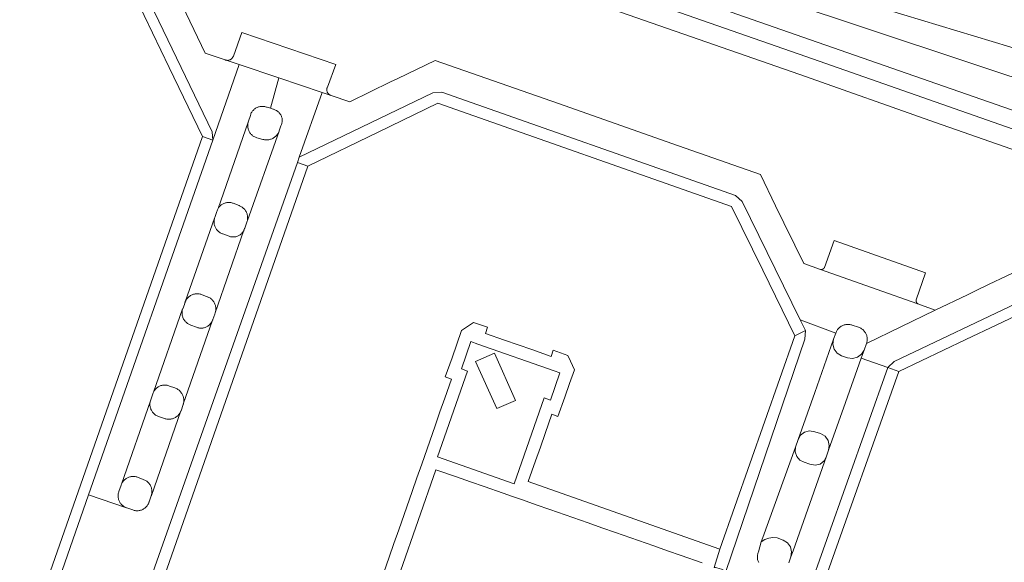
# Model space of a CAD drawing. Extents: x 146402 to 164798, y 455483 to 464134.
# Tile 396 of 575: x 158199 to 158352, y 461408 to 461492. Entities that reach past the tile are written whole.
import ezdxf

# ---------------------------------------------------------------- set-up
doc = ezdxf.new("R2010")
doc.units = 0
doc.header["$LTSCALE"] = 0.2
for name, color, linetype, lineweight in [('B-XX-VH-VERHARDING_ASFALT-GV', 252, 'CONTINUOUS', 18), ('B-XX-VH-VERHARDING_BETONSTRAATSTEEN-GV', 252, 'CONTINUOUS', 18), ('B-XX-VH-VERHARDING_TEGEL_RUBBER-GV', 252, 'CONTINUOUS', 18)]:
    doc.layers.add(name, color=color, linetype=linetype, lineweight=lineweight)

msp = doc.modelspace()

# ---------------------------------------------------------------- linework, layer by layer
at = {"layer": 'B-XX-VH-VERHARDING_ASFALT-GV'}
for points in [[(158089.297, 461574.727), (158302.398, 461500), (158302.401, 461499.999), (158359.856, 461480.851), (158373.783, 461476.483), (158373.792, 461476.505), (158373.837, 461476.597), (158373.888, 461476.684), (158373.946, 461476.768), (158374.01, 461476.846), (158374.08, 461476.919), (158374.112, 461476.948), (158375.365, 461480.967), (158373.74, 461481.45), (158367.002, 461483.406), (158358.3, 461486.058), (158354.171, 461487.316), (158352.511, 461487.819), (158333.335, 461493.623), (158322.598, 461497.001), (158313.863, 461500), (158311.923, 461500.666), (158058.517, 461589.171)], [(158056.14, 461582.024), (158290.03, 461500), (158321.61, 461488.925), (158364.184, 461474.104), (158364.337, 461474.464), (158372.383, 461471.649), (158373.718, 461475.7), (158373.716, 461475.71), (158373.698, 461475.81), (158373.688, 461475.911), (158373.685, 461476.013), (158373.691, 461476.114), (158373.705, 461476.214), (158373.726, 461476.314), (158373.755, 461476.411), (158373.783, 461476.483), (158359.856, 461480.851), (158302.401, 461499.999), (158302.398, 461500), (158089.297, 461574.727)], [(158054.203, 461576.4), (158272.808, 461500), (158319.925, 461483.533), (158340.963, 461476.123), (158365.374, 461467.582), (158370.483, 461465.79), (158371.401, 461468.635), (158367.04, 461470.166), (158320.875, 461486.357), (158281.839, 461500), (158055.155, 461579.225)]]:
    msp.add_lwpolyline(points, dxfattribs=at)
at = {"layer": 'B-XX-VH-VERHARDING_BETONSTRAATSTEEN-GV'}
for points in [[(158204.472, 461501.699), (158173.894, 461512.389), (158172.526, 461512.315), (158151.126, 461502.125), (158150.107, 461501.128), (158151.9, 461500.5), (158163.063, 461505.816), (158173.3, 461510.69), (158203.879, 461500), (158216.95, 461495.43), (158222.142, 461484.628), (158227.28, 461473.94), (158228.885, 461473.378), (158228.812, 461474.677), (158218.482, 461496.167), (158217.511, 461497.035), (158209.032, 461499.999), (158209.029, 461500)], [(158247.96, 461485.11), (158233.42, 461490.06), (158232.09, 461486.4), (158232.06, 461486.322), (158232.02, 461486.243), (158231.974, 461486.168), (158231.921, 461486.097), (158231.862, 461486.031), (158231.797, 461485.971), (158231.727, 461485.917), (158231.653, 461485.87), (158231.574, 461485.829), (158231.492, 461485.796), (158231.407, 461485.77), (158231.321, 461485.752), (158231.233, 461485.742), (158231.145, 461485.74), (158231.056, 461485.745), (158230.969, 461485.759), (158232.98, 461485.078), (158239.133, 461483.012), (158245.852, 461480.756), (158247.107, 461480.34), (158247.03, 461480.38), (158246.958, 461480.427), (158246.891, 461480.48), (158246.828, 461480.54), (158246.771, 461480.605), (158246.721, 461480.674), (158246.677, 461480.749), (158246.641, 461480.827), (158246.612, 461480.908), (158246.59, 461480.991), (158246.576, 461481.076), (158246.571, 461481.162), (158246.573, 461481.249), (158246.583, 461481.334), (158246.601, 461481.418), (158246.627, 461481.501), (158246.66, 461481.58)], [(158239.133, 461483.012), (158232.98, 461485.078), (158228.885, 461473.378), (158209.634, 461418.382), (158215.499, 461416.385), (158215.411, 461416.42), (158215.297, 461416.473), (158215.187, 461416.533), (158215.08, 461416.6), (158214.979, 461416.673), (158214.882, 461416.753), (158214.79, 461416.839), (158214.704, 461416.931), (158214.624, 461417.028), (158214.551, 461417.129), (158214.484, 461417.236), (158214.424, 461417.346), (158214.371, 461417.46), (158214.325, 461417.577), (158214.287, 461417.696), (158214.257, 461417.818), (158214.234, 461417.942), (158214.22, 461418.067), (158214.213, 461418.192), (158214.214, 461418.317), (158214.224, 461418.443), (158214.241, 461418.567), (158214.266, 461418.69), (158214.299, 461418.811), (158214.34, 461418.93), (158214.67, 461419.87), (158214.694, 461419.945), (158214.726, 461420.03), (158219.217, 461432.967), (158219.221, 461432.98), (158219.26, 461433.1), (158219.61, 461434.03), (158219.62, 461434.065), (158219.658, 461434.182), (158219.704, 461434.296), (158219.709, 461434.309), (158224.219, 461447.207), (158224.23, 461447.24), (158224.49, 461447.88), (158224.57, 461448.16), (158224.59, 461448.22), (158224.617, 461448.292), (158229.176, 461461.273), (158229.179, 461461.283), (158229.22, 461461.4), (158229.53, 461462.32), (158229.565, 461462.435), (158229.608, 461462.55), (158229.659, 461462.662), (158229.716, 461462.77), (158234.396, 461476.172), (158234.4, 461476.182), (158234.44, 461476.3), (158234.72, 461477.21), (158234.73, 461477.246), (158234.77, 461477.363), (158234.817, 461477.478), (158234.872, 461477.589), (158234.933, 461477.697), (158235.002, 461477.8), (158235.077, 461477.899), (158235.158, 461477.993), (158235.245, 461478.081), (158235.337, 461478.164), (158235.435, 461478.24), (158235.537, 461478.31), (158235.644, 461478.374), (158235.755, 461478.43), (158235.869, 461478.479), (158235.985, 461478.52), (158236.105, 461478.554), (158236.226, 461478.581), (158236.348, 461478.599), (158236.472, 461478.609), (158236.596, 461478.612), (158236.72, 461478.606), (158236.843, 461478.593), (158236.965, 461478.571), (158237.086, 461478.542), (158237.204, 461478.505), (158237.32, 461478.46), (158237.828, 461478.306)], [(158282.5, 461479.03), (158263.39, 461485.71), (158257.58, 461482.94), (158256.457, 461482.395), (158250.15, 461479.33), (158247.24, 461480.29), (158247.187, 461480.307), (158247.107, 461480.34), (158245.852, 461480.756), (158242.305, 461470.715), (158263.027, 461480.731), (158264.408, 461480.808), (158309.958, 461464.768), (158310.976, 461463.863), (158319.994, 461445.497), (158325.514, 461443.478), (158325.553, 461443.578), (158325.606, 461443.693), (158325.667, 461443.805), (158325.734, 461443.912), (158325.808, 461444.015), (158325.888, 461444.113), (158325.974, 461444.206), (158326.066, 461444.293), (158326.163, 461444.375), (158326.266, 461444.45), (158326.372, 461444.518), (158326.483, 461444.58), (158326.598, 461444.634), (158326.715, 461444.681), (158326.836, 461444.721), (158326.958, 461444.753), (158327.083, 461444.777), (158327.209, 461444.793), (158327.335, 461444.801), (158327.462, 461444.802), (158327.588, 461444.794), (158327.714, 461444.778), (158327.839, 461444.755), (158327.961, 461444.723), (158328.082, 461444.684), (158329.044, 461444.366), (158329.06, 461444.361), (158329.177, 461444.318), (158329.291, 461444.268), (158329.401, 461444.21), (158329.508, 461444.146), (158329.61, 461444.075), (158329.707, 461443.998), (158329.799, 461443.914), (158329.886, 461443.825), (158329.967, 461443.73), (158330.041, 461443.63), (158330.109, 461443.526), (158330.17, 461443.418), (158330.225, 461443.305), (158330.271, 461443.19), (158330.31, 461443.072), (158330.342, 461442.951), (158330.366, 461442.829), (158330.382, 461442.706), (158330.389, 461442.582), (158330.389, 461442.457), (158330.381, 461442.333), (158330.365, 461442.209), (158330.341, 461442.087), (158330.309, 461441.967), (158330.27, 461441.849), (158340.91, 461447.02), (158338.262, 461447.999), (158338.254, 461448.002), (158331.78, 461450.28), (158323.15, 461453.336), (158323.141, 461453.339), (158323.132, 461453.342), (158320.54, 461454.26), (158319.15, 461457.08), (158317.459, 461460.574), (158316.186, 461463.204), (158313.83, 461468.07), (158301.15, 461472.51)], [(158309.958, 461464.768), (158264.408, 461480.808), (158263.027, 461480.731), (158242.305, 461470.715), (158242.022, 461469.916), (158243.627, 461469.355), (158254.551, 461474.635), (158263.81, 461479.11), (158309.36, 461463.07), (158314.199, 461453.214), (158319.19, 461443.05), (158320.806, 461443.843), (158319.994, 461445.497), (158310.976, 461463.863)], [(158234.367, 461476.062), (158234.396, 461476.172), (158229.716, 461462.77), (158229.781, 461462.875), (158229.853, 461462.975), (158229.93, 461463.07), (158230.014, 461463.16), (158230.104, 461463.244), (158230.198, 461463.322), (158230.298, 461463.394), (158230.402, 461463.46), (158230.51, 461463.518), (158230.622, 461463.569), (158230.737, 461463.613), (158230.854, 461463.65), (158230.974, 461463.678), (158231.095, 461463.699), (158231.217, 461463.712), (158231.34, 461463.717), (158231.463, 461463.714), (158231.585, 461463.703), (158231.707, 461463.684), (158231.827, 461463.657), (158231.945, 461463.622), (158232.06, 461463.58), (158232.97, 461463.24), (158233.032, 461463.216), (158233.149, 461463.163), (158233.262, 461463.103), (158233.371, 461463.037), (158233.476, 461462.964), (158233.576, 461462.884), (158233.67, 461462.798), (158233.76, 461462.707), (158233.843, 461462.61), (158233.92, 461462.508), (158233.991, 461462.401), (158234.054, 461462.291), (158234.111, 461462.176), (158234.16, 461462.058), (158234.202, 461461.937), (158234.237, 461461.814), (158234.263, 461461.689), (158234.282, 461461.563), (158234.293, 461461.435), (158234.295, 461461.308), (158234.29, 461461.18), (158234.277, 461461.053), (158234.256, 461460.927), (158239.185, 461474.76), (158239.151, 461474.68), (158239.095, 461474.562), (158239.033, 461474.448), (158238.963, 461474.338), (158238.887, 461474.233), (158238.804, 461474.133), (158238.716, 461474.038), (158238.622, 461473.948), (158238.522, 461473.865), (158238.418, 461473.787), (158238.308, 461473.716), (158238.195, 461473.653), (158238.078, 461473.596), (158237.958, 461473.546), (158237.835, 461473.505), (158237.71, 461473.47), (158237.582, 461473.444), (158237.454, 461473.425), (158237.324, 461473.414), (158237.194, 461473.411), (158237.064, 461473.417), (158236.935, 461473.43), (158236.807, 461473.451), (158236.68, 461473.48), (158235.7, 461473.75), (158235.626, 461473.773), (158235.51, 461473.818), (158235.396, 461473.869), (158235.286, 461473.928), (158235.18, 461473.993), (158235.079, 461474.065), (158234.982, 461474.144), (158234.891, 461474.229), (158234.805, 461474.319), (158234.725, 461474.414), (158234.652, 461474.515), (158234.585, 461474.62), (158234.525, 461474.729), (158234.472, 461474.842), (158234.426, 461474.958), (158234.388, 461475.076), (158234.358, 461475.197), (158234.335, 461475.32), (158234.32, 461475.444), (158234.314, 461475.568), (158234.315, 461475.692), (158234.324, 461475.817), (158234.341, 461475.94)], [(158228.885, 461473.378), (158227.28, 461473.94), (158201.85, 461401.29), (158203.499, 461400.856), (158209.634, 461418.382)], [(158243.627, 461469.355), (158242.022, 461469.916), (158219.57, 461406.37), (158221.405, 461405.824)], [(158229.145, 461461.163), (158229.176, 461461.273), (158224.617, 461448.292), (158224.636, 461448.338), (158224.689, 461448.453), (158224.749, 461448.564), (158224.816, 461448.672), (158224.89, 461448.774), (158224.97, 461448.872), (158225.056, 461448.965), (158225.148, 461449.052), (158225.245, 461449.133), (158225.347, 461449.208), (158225.453, 461449.276), (158225.564, 461449.338), (158225.678, 461449.392), (158225.796, 461449.439), (158225.916, 461449.478), (158226.038, 461449.51), (158226.163, 461449.534), (158226.288, 461449.55), (158226.415, 461449.558), (158226.541, 461449.558), (158226.667, 461449.55), (158226.793, 461449.535), (158226.917, 461449.511), (158227.04, 461449.479), (158227.16, 461449.44), (158228.03, 461449.11), (158228.068, 461449.096), (158228.186, 461449.046), (158228.3, 461448.989), (158228.411, 461448.925), (158228.517, 461448.854), (158228.619, 461448.777), (158228.715, 461448.694), (158228.806, 461448.604), (158228.891, 461448.509), (158228.971, 461448.409), (158229.044, 461448.304), (158229.11, 461448.195), (158229.169, 461448.082), (158229.221, 461447.965), (158229.265, 461447.846), (158229.302, 461447.724), (158229.332, 461447.599), (158229.353, 461447.473), (158229.366, 461447.347), (158229.372, 461447.219), (158229.369, 461447.091), (158229.359, 461446.964), (158229.34, 461446.838), (158229.314, 461446.713), (158229.28, 461446.59), (158233.734, 461459.435), (158233.686, 461459.336), (158233.626, 461459.231), (158233.56, 461459.13), (158233.487, 461459.034), (158233.407, 461458.943), (158233.322, 461458.857), (158233.232, 461458.777), (158233.136, 461458.703), (158233.036, 461458.636), (158232.931, 461458.576), (158232.823, 461458.522), (158232.711, 461458.476), (158232.597, 461458.437), (158232.48, 461458.406), (158232.361, 461458.383), (158232.242, 461458.368), (158232.121, 461458.36), (158232, 461458.361), (158231.88, 461458.37), (158231.76, 461458.386), (158231.642, 461458.411), (158231.525, 461458.443), (158231.411, 461458.483), (158231.3, 461458.53), (158230.44, 461458.85), (158230.388, 461458.867), (158230.272, 461458.912), (158230.159, 461458.964), (158230.05, 461459.023), (158229.944, 461459.089), (158229.843, 461459.162), (158229.747, 461459.242), (158229.656, 461459.327), (158229.571, 461459.417), (158229.492, 461459.514), (158229.419, 461459.615), (158229.353, 461459.72), (158229.293, 461459.829), (158229.241, 461459.942), (158229.196, 461460.059), (158229.159, 461460.177), (158229.13, 461460.298), (158229.108, 461460.421), (158229.094, 461460.545), (158229.088, 461460.669), (158229.091, 461460.794), (158229.101, 461460.918), (158229.119, 461461.041)], [(158339.44, 461452.81), (158325.26, 461457.81), (158323.769, 461453.644), (158323.765, 461453.635), (158323.761, 461453.627), (158323.757, 461453.618), (158323.752, 461453.61), (158323.748, 461453.602), (158323.743, 461453.593), (158323.738, 461453.585), (158323.733, 461453.577), (158323.728, 461453.569), (158323.723, 461453.561), (158323.718, 461453.554), (158323.712, 461453.546), (158323.707, 461453.538), (158323.701, 461453.531), (158323.695, 461453.523), (158323.689, 461453.516), (158323.683, 461453.509), (158323.676, 461453.502), (158323.67, 461453.495), (158323.663, 461453.488), (158323.657, 461453.481), (158323.65, 461453.474), (158323.643, 461453.468), (158323.636, 461453.462), (158323.629, 461453.455), (158323.622, 461453.449), (158323.615, 461453.443), (158323.607, 461453.437), (158323.6, 461453.431), (158323.592, 461453.426), (158323.584, 461453.42), (158323.576, 461453.415), (158323.568, 461453.41), (158323.56, 461453.405), (158323.552, 461453.4), (158323.544, 461453.395), (158323.536, 461453.39), (158323.528, 461453.386), (158323.519, 461453.381), (158323.511, 461453.377), (158323.506, 461453.375), (158323.494, 461453.369), (158323.485, 461453.365), (158323.476, 461453.362), (158323.467, 461453.359), (158323.458, 461453.355), (158323.449, 461453.352), (158323.44, 461453.349), (158323.431, 461453.346), (158323.422, 461453.344), (158323.413, 461453.341), (158323.404, 461453.339), (158323.395, 461453.337), (158323.385, 461453.334), (158323.376, 461453.333), (158323.367, 461453.331), (158323.358, 461453.329), (158323.348, 461453.328), (158323.339, 461453.327), (158323.329, 461453.326), (158323.32, 461453.325), (158323.31, 461453.324), (158323.301, 461453.324), (158323.291, 461453.323), (158323.282, 461453.323), (158323.273, 461453.323), (158323.263, 461453.323), (158323.254, 461453.323), (158323.244, 461453.324), (158323.235, 461453.324), (158323.225, 461453.325), (158323.216, 461453.326), (158323.206, 461453.327), (158323.197, 461453.329), (158323.188, 461453.33), (158323.178, 461453.332), (158323.169, 461453.333), (158323.16, 461453.335), (158323.15, 461453.336), (158331.78, 461450.28), (158338.254, 461448.002), (158338.246, 461448.008), (158338.238, 461448.013), (158338.23, 461448.018), (158338.222, 461448.023), (158338.214, 461448.028), (158338.207, 461448.034), (158338.199, 461448.039), (158338.192, 461448.045), (158338.185, 461448.05), (158338.177, 461448.056), (158338.17, 461448.062), (158338.163, 461448.068), (158338.156, 461448.074), (158338.149, 461448.081), (158338.143, 461448.087), (158338.136, 461448.094), (158338.13, 461448.101), (158338.123, 461448.107), (158338.117, 461448.114), (158338.111, 461448.121), (158338.105, 461448.128), (158338.099, 461448.136), (158338.093, 461448.143), (158338.088, 461448.15), (158338.082, 461448.158), (158338.077, 461448.166), (158338.071, 461448.173), (158338.066, 461448.181), (158338.062, 461448.189), (158338.057, 461448.197), (158338.052, 461448.205), (158338.047, 461448.213), (158338.043, 461448.221), (158338.039, 461448.229), (158338.035, 461448.238), (158338.031, 461448.246), (158338.027, 461448.255), (158338.025, 461448.259), (158338.023, 461448.263), (158338.02, 461448.272), (158338.016, 461448.281), (158338.013, 461448.289), (158338.01, 461448.298), (158338.007, 461448.307), (158338.004, 461448.316), (158338.002, 461448.325), (158337.999, 461448.334), (158337.997, 461448.343), (158337.995, 461448.352), (158337.993, 461448.361), (158337.991, 461448.37), (158337.989, 461448.379), (158337.988, 461448.389), (158337.987, 461448.398), (158337.985, 461448.407), (158337.984, 461448.416), (158337.984, 461448.426), (158337.983, 461448.435), (158337.982, 461448.444), (158337.982, 461448.453), (158337.982, 461448.463), (158337.982, 461448.472), (158337.982, 461448.481), (158337.982, 461448.491), (158337.982, 461448.5), (158337.983, 461448.509), (158337.984, 461448.519), (158337.985, 461448.528), (158337.986, 461448.537), (158337.987, 461448.546), (158337.988, 461448.555), (158337.99, 461448.565), (158337.992, 461448.574), (158337.994, 461448.583), (158337.995, 461448.592), (158337.998, 461448.601), (158338, 461448.61)], [(158224.194, 461447.118), (158224.219, 461447.207), (158219.709, 461434.309), (158219.757, 461434.406), (158219.817, 461434.513), (158219.883, 461434.615), (158219.957, 461434.713), (158220.037, 461434.806), (158220.122, 461434.894), (158220.213, 461434.976), (158220.31, 461435.052), (158220.411, 461435.121), (158220.516, 461435.183), (158220.625, 461435.239), (158220.738, 461435.287), (158220.853, 461435.328), (158220.971, 461435.361), (158221.091, 461435.387), (158221.212, 461435.405), (158221.334, 461435.414), (158221.457, 461435.416), (158221.579, 461435.409), (158221.701, 461435.395), (158221.821, 461435.373), (158221.94, 461435.343), (158222.056, 461435.305), (158222.17, 461435.26), (158222.99, 461434.97), (158222.997, 461434.968), (158223.117, 461434.923), (158223.234, 461434.872), (158223.348, 461434.813), (158223.458, 461434.747), (158223.564, 461434.674), (158223.664, 461434.595), (158223.76, 461434.509), (158223.85, 461434.418), (158223.934, 461434.322), (158224.012, 461434.22), (158224.084, 461434.114), (158224.149, 461434.003), (158224.207, 461433.889), (158224.257, 461433.771), (158224.3, 461433.651), (158224.336, 461433.528), (158224.363, 461433.403), (158224.383, 461433.276), (158224.395, 461433.148), (158224.399, 461433.02), (158224.395, 461432.892), (158224.383, 461432.765), (158224.363, 461432.638), (158224.336, 461432.513), (158224.311, 461432.424), (158228.855, 461445.453), (158228.837, 461445.409), (158228.785, 461445.296), (158228.725, 461445.186), (158228.659, 461445.081), (158228.587, 461444.98), (158228.507, 461444.884), (158228.422, 461444.793), (158228.331, 461444.708), (158228.235, 461444.629), (158228.134, 461444.557), (158228.029, 461444.49), (158227.919, 461444.431), (158227.806, 461444.379), (158227.69, 461444.335), (158227.571, 461444.298), (158227.451, 461444.268), (158227.328, 461444.247), (158227.204, 461444.233), (158227.08, 461444.227), (158226.956, 461444.23), (158226.832, 461444.24), (158226.709, 461444.258), (158226.587, 461444.285), (158226.467, 461444.319), (158226.35, 461444.36), (158225.51, 461444.69), (158225.404, 461444.729), (158225.287, 461444.78), (158225.174, 461444.838), (158225.065, 461444.903), (158224.959, 461444.974), (158224.859, 461445.052), (158224.764, 461445.137), (158224.674, 461445.227), (158224.59, 461445.323), (158224.512, 461445.423), (158224.441, 461445.529), (158224.377, 461445.638), (158224.319, 461445.752), (158224.269, 461445.869), (158224.226, 461445.988), (158224.191, 461446.111), (158224.164, 461446.235), (158224.144, 461446.361), (158224.133, 461446.487), (158224.129, 461446.615), (158224.133, 461446.742), (158224.146, 461446.868), (158224.166, 461446.994)], [(158320.699, 461442.519), (158320.806, 461443.843), (158319.19, 461443.05), (158307.55, 461409.98), (158306.667, 461407.154), (158306.88, 461407.135), (158307.089, 461407.086), (158307.815, 461406.877), (158308.481, 461406.522)], [(158325.06, 461441.732), (158325.16, 461442.51), (158322.28, 461434.28), (158319.69, 461426.98), (158320.071, 461427.639), (158320.673, 461428.105), (158321.454, 461428.307), (158322.25, 461428.18), (158323.17, 461427.9), (158323.869, 461427.464), (158324.344, 461426.791), (158324.509, 461426.056), (158324.4, 461425.31), (158327.03, 461432.72), (158329.459, 461439.584), (158329.9, 461440.83), (158329.502, 461440.195), (158328.906, 461439.741), (158328.128, 461439.525), (158327.326, 461439.622), (158326.387, 461439.952), (158325.726, 461440.356), (158325.258, 461440.973)], [(158267.46, 461437.907), (158268.941, 461442.141), (158269.99, 461441.773), (158281.815, 461437.628), (158282.742, 461437.303), (158281.258, 461433.084), (158280.315, 461433.416), (158275.637, 461420.117), (158263.748, 461424.268), (158268.403, 461437.577)], [(158219.189, 461432.857), (158219.217, 461432.967), (158214.726, 461420.03), (158214.739, 461420.061), (158214.791, 461420.174), (158214.85, 461420.284), (158214.917, 461420.39), (158214.99, 461420.491), (158215.069, 461420.587), (158215.154, 461420.679), (158215.245, 461420.764), (158215.341, 461420.843), (158215.442, 461420.916), (158215.547, 461420.983), (158215.657, 461421.043), (158215.77, 461421.095), (158215.886, 461421.14), (158216.005, 461421.178), (158216.126, 461421.207), (158216.249, 461421.229), (158216.373, 461421.244), (158216.498, 461421.25), (158216.622, 461421.248), (158216.747, 461421.238), (158216.87, 461421.22), (158216.992, 461421.194), (158217.112, 461421.161), (158217.23, 461421.12), (158218.1, 461420.79), (158218.107, 461420.788), (158218.225, 461420.743), (158218.34, 461420.691), (158218.452, 461420.631), (158218.559, 461420.565), (158218.663, 461420.492), (158218.761, 461420.413), (158218.854, 461420.328), (158218.942, 461420.237), (158219.023, 461420.14), (158219.099, 461420.039), (158219.168, 461419.933), (158219.229, 461419.823), (158219.284, 461419.709), (158219.332, 461419.592), (158219.372, 461419.472), (158219.404, 461419.35), (158219.429, 461419.226), (158219.446, 461419.101), (158219.454, 461418.975), (158219.455, 461418.848), (158219.448, 461418.722), (158219.433, 461418.597), (158219.409, 461418.473), (158219.379, 461418.35), (158219.363, 461418.296), (158223.958, 461431.407), (158223.927, 461431.331), (158223.873, 461431.216), (158223.812, 461431.105), (158223.744, 461430.998), (158223.669, 461430.895), (158223.588, 461430.797), (158223.501, 461430.705), (158223.409, 461430.618), (158223.311, 461430.538), (158223.208, 461430.463), (158223.101, 461430.396), (158222.99, 461430.335), (158222.875, 461430.281), (158222.757, 461430.234), (158222.636, 461430.196), (158222.514, 461430.165), (158222.389, 461430.141), (158222.263, 461430.126), (158222.137, 461430.118), (158222.01, 461430.119), (158221.883, 461430.127), (158221.758, 461430.144), (158221.633, 461430.168), (158221.51, 461430.2), (158221.39, 461430.24), (158220.5, 461430.53), (158220.482, 461430.536), (158220.364, 461430.581), (158220.249, 461430.634), (158220.138, 461430.694), (158220.031, 461430.76), (158219.928, 461430.834), (158219.83, 461430.914), (158219.737, 461430.999), (158219.65, 461431.091), (158219.569, 461431.188), (158219.494, 461431.29), (158219.425, 461431.396), (158219.364, 461431.506), (158219.31, 461431.62), (158219.262, 461431.738), (158219.223, 461431.858), (158219.191, 461431.98), (158219.167, 461432.104), (158219.151, 461432.229), (158219.142, 461432.355), (158219.142, 461432.482), (158219.15, 461432.608), (158219.166, 461432.733)], [(158319.221, 461425.052), (158319.27, 461425.79), (158314.21, 461411.79), (158313.96, 461411.09), (158314.507, 461411.449), (158315.12, 461411.68), (158315.768, 461411.771), (158316.42, 461411.72), (158317.35, 461411.37), (158318.021, 461410.963), (158318.482, 461410.328), (158318.67, 461409.566), (158318.55, 461408.79), (158318.89, 461409.73), (158324.07, 461424.37), (158323.701, 461423.661), (158323.072, 461423.169), (158322.295, 461422.979), (158321.51, 461423.13), (158320.6, 461423.46), (158319.94, 461423.793), (158319.456, 461424.351)]]:
    msp.add_lwpolyline(points, close=True, dxfattribs=at)
for points in [[(158173.894, 461512.389), (158204.472, 461501.699), (158209.029, 461500), (158209.032, 461499.999), (158217.511, 461497.035), (158218.482, 461496.167), (158228.812, 461474.677), (158228.885, 461473.378), (158232.98, 461485.078), (158230.969, 461485.759), (158230.883, 461485.781), (158230.8, 461485.81), (158227.71, 461486.86), (158224.747, 461493.006), (158223.4, 461495.8), (158221.348, 461500), (158221.24, 461500.22), (158197.49, 461508.5)], [(158219.57, 461406.37), (158242.022, 461469.916), (158242.305, 461470.715), (158245.852, 461480.756), (158239.133, 461483.012), (158237.828, 461478.306), (158238.28, 461478.17), (158238.308, 461478.163), (158238.423, 461478.13), (158238.536, 461478.09), (158238.645, 461478.042), (158238.751, 461477.986), (158238.853, 461477.924), (158238.951, 461477.855), (158239.044, 461477.78), (158239.132, 461477.699), (158239.214, 461477.612), (158239.29, 461477.519), (158239.36, 461477.422), (158239.423, 461477.321), (158239.48, 461477.215), (158239.529, 461477.106), (158239.57, 461476.994), (158239.604, 461476.879), (158239.631, 461476.762), (158239.649, 461476.644), (158239.66, 461476.525), (158239.662, 461476.405), (158239.657, 461476.286), (158239.643, 461476.167), (158239.622, 461476.049), (158239.593, 461475.933), (158239.556, 461475.819), (158239.512, 461475.708), (158239.46, 461475.6), (158239.21, 461474.83), (158239.199, 461474.8), (158239.185, 461474.76), (158234.256, 461460.927), (158234.227, 461460.802), (158234.19, 461460.68), (158233.84, 461459.74), (158233.821, 461459.672), (158233.784, 461459.557), (158233.738, 461459.445), (158233.734, 461459.435), (158229.28, 461446.59), (158229.21, 461446.42), (158228.9, 461445.58), (158228.882, 461445.525), (158228.855, 461445.453), (158224.311, 461432.424), (158224.3, 461432.39), (158223.97, 461431.44), (158223.958, 461431.407), (158219.363, 461418.296), (158219.34, 461418.23), (158219.01, 461417.3), (158218.993, 461417.247), (158218.95, 461417.13), (158218.9, 461417.017), (158218.842, 461416.907), (158218.777, 461416.801), (158218.706, 461416.699), (158218.628, 461416.602), (158218.544, 461416.51), (158218.455, 461416.424), (158218.36, 461416.343), (158218.26, 461416.27), (158218.155, 461416.202), (158218.047, 461416.142), (158217.935, 461416.088), (158217.819, 461416.042), (158217.701, 461416.003), (158217.581, 461415.973), (158217.459, 461415.949), (158217.335, 461415.934), (158217.211, 461415.927), (158217.087, 461415.928), (158216.963, 461415.936), (158216.84, 461415.953), (158216.718, 461415.978), (158216.598, 461416.01), (158216.48, 461416.05), (158215.57, 461416.36), (158215.528, 461416.374), (158215.499, 461416.385), (158209.634, 461418.382), (158203.499, 461400.856)], [(158354.89, 461453.7), (158349.212, 461450.978), (158347.196, 461450.012), (158345.94, 461449.41), (158340.91, 461447.02), (158330.27, 461441.849), (158329.9, 461440.83), (158329.459, 461439.584), (158333.604, 461438.112), (158334.569, 461439.045), (158354.559, 461448.565)], [(158354.559, 461448.565), (158334.569, 461439.045), (158333.604, 461438.112), (158335.3, 461437.51), (158345.697, 461442.461), (158355.29, 461447.03)], [(158313.558, 461407.892), (158313.506, 461408.003), (158313.462, 461408.117), (158313.425, 461408.234), (158313.396, 461408.354), (158313.375, 461408.474), (158313.361, 461408.596), (158313.356, 461408.719), (158313.359, 461408.841), (158313.37, 461408.964), (158313.388, 461409.085), (158313.415, 461409.205), (158313.449, 461409.322), (158313.491, 461409.438), (158313.54, 461409.55), (158313.96, 461411.09), (158314.21, 461411.79), (158319.27, 461425.79), (158319.69, 461426.98), (158322.28, 461434.28), (158325.16, 461442.51), (158325.514, 461443.478), (158319.994, 461445.497), (158320.806, 461443.843), (158320.699, 461442.519), (158308.481, 461406.522)], [(158306.667, 461407.154), (158307.55, 461409.98), (158302.1, 461411.91), (158294.36, 461414.63), (158277.818, 461420.441), (158278.952, 461423.666), (158279.699, 461425.79), (158280.446, 461427.911), (158281.491, 461430.883), (158282.434, 461430.551), (158283.479, 461433.522), (158284.226, 461435.645), (158284.972, 461437.767), (158284.367, 461439.097), (158283.953, 461440.006), (158281.688, 461440.799), (158281.357, 461439.855), (158278.384, 461440.897), (158276.262, 461441.641), (158274.138, 461442.385), (158271.166, 461443.427), (158271.497, 461444.371), (158269.326, 461445.132), (158268.39, 461444.498), (158267.483, 461443.884), (158266.74, 461441.76), (158265.998, 461439.637), (158264.958, 461436.663), (158265.902, 461436.333), (158264.862, 461433.36), (158264.119, 461431.236), (158263.377, 461429.113), (158261.297, 461423.166), (158260.554, 461421.042), (158259.812, 461418.919), (158257.733, 461412.974), (158256.989, 461410.848), (158256.247, 461408.726), (158254.167, 461402.779)], [(158320.982, 461402.568), (158333.604, 461438.112), (158329.459, 461439.584), (158327.03, 461432.72), (158324.4, 461425.31), (158324.07, 461424.37), (158318.89, 461409.73), (158318.55, 461408.79), (158318.22, 461407.83)], [(158323.66, 461404.73), (158335.3, 461437.51), (158333.604, 461438.112), (158320.982, 461402.568)], [(158258, 461406.57), (158263.5, 461422.289), (158266.718, 461421.163), (158268.842, 461420.42), (158270.965, 461419.678), (158273.926, 461418.642), (158275.394, 461418.129), (158276.912, 461417.598), (158279.035, 461416.855), (158281.159, 461416.112), (158287.104, 461414.032), (158289.228, 461413.289), (158291.351, 461412.546), (158297.296, 461410.467), (158299.421, 461409.724), (158301.544, 461408.981), (158304.78, 461407.849)]]:
    msp.add_lwpolyline(points, dxfattribs=at)
at = {"layer": 'B-XX-VH-VERHARDING_TEGEL_RUBBER-GV'}
msp.add_lwpolyline([(158275.836, 461433.019), (158272.58, 461440.34), (158269.657, 461439.044), (158272.935, 461431.772)], close=True, dxfattribs=at)

doc.saveas('drawing.dxf')
